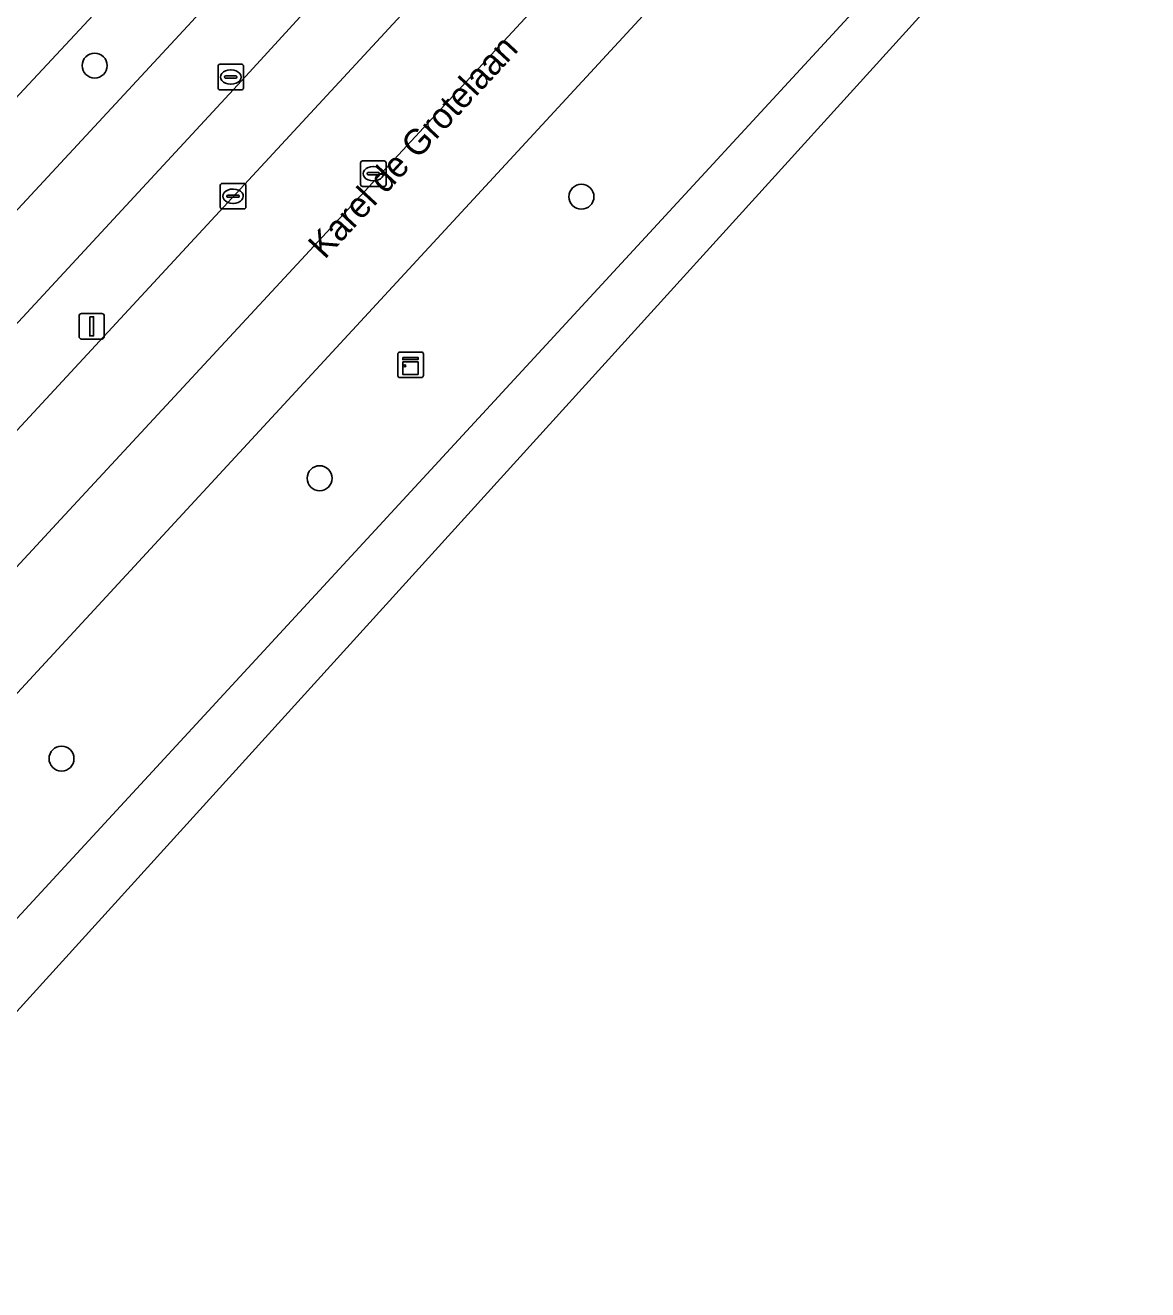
# Model space of a CAD drawing. Extents: x 159039 to 160102, y 381214 to 382524.
# Drawn here: x 159946.85 to 159990.82, y 381984.84 to 382034.37 of the extents above; entities that cross this region are included whole.
import ezdxf

# ---------------------------------------------------------------- set-up
doc = ezdxf.new("R2010")
doc.units = 0
for name, color, linetype in [('IMGEO_Berm_groen', 7, 'Continuous'), ('IMGEO_Boom', 7, 'Continuous'), ('IMGEO_Fietspad_gesloten', 7, 'Continuous'), ('IMGEO_Kast', 7, 'Continuous'), ('IMGEO_Kolk', 7, 'Continuous'), ('IMGEO_Lichtmast', 7, 'Continuous'), ('IMGEO_Openbare_ruimte_label', 7, 'Continuous'), ('IMGEO_Rijbaan_regionaal_gesloten', 7, 'Continuous'), ('IMGEO_Rioolput', 7, 'Continuous'), ('IMGEO_Voetpad_open', 7, 'Continuous')]:
    doc.layers.add(name, color=color, linetype=linetype)

msp = doc.modelspace()

# ---------------------------------------------------------------- linework, layer by layer
at = {"layer": 'IMGEO_Berm_groen'}
for points in [[(160036.339, 382105.431), (159932.14, 381992.638)], [(159872.226, 381917.285), (159889.261, 381936.647), (159908.644, 381958.347), (159911.309, 381961.236), (160037.041, 382097.494), (160041.888, 382102.515)], [(159990.033, 382078.408), (159950.77, 382036.137), (159933.766, 382017.908), (159919.342, 382002.234), (159917.282, 382000), (159900.725, 381982.047), (159902.578, 381980.245), (159907.093, 381985.094), (159918.003, 381996.384), (159953.368, 382034.515)], [(159980.23, 382059.424), (159955.481, 382032.38), (159920.98, 381995.102), (159909.831, 381983.545), (159907.161, 381980.868), (159904.557, 381978.257), (159904.161, 381977.835), (159903.766, 381977.413), (159902.248, 381975.962), (159903.088, 381975.101), (159904.589, 381976.487), (159915.267, 381986.291), (159923.523, 381993.909)], [(159927.258, 381997.699), (159978.731, 382053.321)]]:
    msp.add_lwpolyline(points, dxfattribs=at)
at = {"layer": 'IMGEO_Boom'}
for centre in [(159949.565, 382032.79), (159968.636, 382027.653), (159958.376, 382016.625), (159948.266, 382005.64)]:
    msp.add_circle(centre, 0.489, dxfattribs=at)
at = {"layer": 'IMGEO_Fietspad_gesloten'}
for points in [[(160031.184, 382122.755), (159998.124, 382086.853), (159997.111, 382086.011), (159989.668, 382076.046), (159983.09, 382067.55), (159979.985, 382063.825), (159976.515, 382059.946), (159953.368, 382034.515), (159918.003, 381996.384), (159907.093, 381985.094), (159902.578, 381980.245), (159898.248, 381975.594), (159887.593, 381964.744), (159883.554, 381960.705), (159881.67, 381958.927), (159861.368, 381938.178), (159856.477, 381933.228)], [(159884.766, 381958.256), (159889.154, 381962.892), (159899.911, 381973.728), (159902.248, 381975.962), (159903.766, 381977.413), (159904.161, 381977.835), (159904.557, 381978.257), (159907.161, 381980.868), (159909.831, 381983.545), (159920.98, 381995.102), (159955.481, 382032.38), (159980.23, 382059.424)]]:
    msp.add_lwpolyline(points, dxfattribs=at)
at = {"layer": 'IMGEO_Kast'}
for p, q in [((159961.442, 382020.639), (159961.442, 382021.48)), ((159961.442, 382021.48), (159961.442, 382020.639)), ((159961.517, 382021.564), (159962.358, 382021.564)), ((159962.358, 382021.564), (159961.517, 382021.564)), ((159962.442, 382021.489), (159962.442, 382020.648)), ((159962.442, 382020.648), (159962.442, 382021.489)), ((159962.367, 382020.564), (159961.526, 382020.564)), ((159961.526, 382020.564), (159962.367, 382020.564))]:
    msp.add_line(p, q, dxfattribs=at)
for points in [[(159961.637, 382021.354), (159962.237, 382021.354), (159962.237, 382021.269), (159961.637, 382021.269), (159961.637, 382021.354)], [(159961.637, 382021.179), (159962.237, 382021.179), (159962.237, 382020.69), (159961.637, 382020.69), (159961.637, 382021.179)]]:
    msp.add_lwpolyline(points, dxfattribs=at)
msp.add_circle((159961.721, 382021.028), 0.0377, dxfattribs=at)
for centre, start, end in [((159961.52, 382021.486), 92.4484, 184.2845), ((159961.52, 382021.486), 92.4484, 184.2845), ((159962.364, 382021.486), 2.4484, 94.2845), ((159962.364, 382021.486), 2.4484, 94.2845), ((159961.52, 382020.642), 182.4484, 274.2845), ((159961.52, 382020.642), 182.4484, 274.2845), ((159962.364, 382020.642), 272.4484, 4.2845), ((159962.364, 382020.642), 272.4484, 4.2845)]:
    msp.add_arc(centre, 0.0779, start, end, dxfattribs=at)
at = {"layer": 'IMGEO_Kolk'}
for p, q in [((159954.487, 382027.246), (159954.487, 382028.098)), ((159954.562, 382028.172), (159955.414, 382028.172)), ((159954.975, 382027.952), (159955, 382027.952)), ((159955.488, 382028.098), (159955.488, 382027.246)), ((159954.746, 382027.666), (159954.746, 382027.678)), ((159955.184, 382027.629), (159954.786, 382027.629)), ((159954.789, 382027.715), (159955.187, 382027.715)), ((159954.998, 382027.392), (159954.973, 382027.392)), ((159955.23, 382027.678), (159955.23, 382027.666)), ((159955.414, 382027.172), (159954.562, 382027.172))]:
    msp.add_line(p, q, dxfattribs=at)
for points in [[(159954.487, 382027.246), (159954.487, 382028.098)], [(159954.562, 382028.172), (159955.414, 382028.172)], [(159955.488, 382028.098), (159955.488, 382027.246)], [(159955.414, 382027.172), (159954.562, 382027.172)]]:
    msp.add_lwpolyline(points, dxfattribs=at)
for centre, radius, start, end in [((159954.564, 382028.096), 0.0765, 91.552, 178.448), ((159954.564, 382028.096), 0.0765, 91.552, 178.448), ((159955.412, 382028.096), 0.0765, 1.552, 88.448), ((159955.412, 382028.096), 0.0765, 1.552, 88.448), ((159954.564, 382027.248), 0.0765, 181.552, 268.448), ((159954.564, 382027.248), 0.0765, 181.552, 268.448), ((159954.786, 382027.675), 0.0403, 85.8775, 175.7526), ((159954.783, 382027.665), 0.0366, 178.938, 274.7102), ((159955.187, 382027.672), 0.043, 264.8664, 352.4533), ((159955.191, 382027.677), 0.0386, 1.7309, 96.639), ((159955.412, 382027.248), 0.0765, 271.552, 358.448), ((159955.412, 382027.248), 0.0765, 271.552, 358.448)]:
    msp.add_arc(centre, radius, start, end, dxfattribs=at)
for centre, major_axis, ratio, start_param, end_param in [((159954.974, 382027.672), (-0.387, 0.002), 0.722429, 4.712389, 7.853982), ((159954.999, 382027.672), (-0.39, 0.002), 0.717154, 1.570796, 4.712389)]:
    msp.add_ellipse(centre, major_axis=major_axis, ratio=ratio, start_param=start_param, end_param=end_param, dxfattribs=at)
at = {"layer": 'IMGEO_Lichtmast'}
for p, q in [((159948.952, 382022.176), (159948.952, 382022.976)), ((159948.952, 382022.976), (159948.952, 382022.176)), ((159949.052, 382023.076), (159949.842, 382023.076)), ((159949.842, 382023.076), (159949.052, 382023.076)), ((159949.942, 382022.976), (159949.942, 382022.176)), ((159949.942, 382022.176), (159949.942, 382022.976)), ((159949.842, 382022.076), (159949.052, 382022.076)), ((159949.052, 382022.076), (159949.842, 382022.076))]:
    msp.add_line(p, q, dxfattribs=at)
msp.add_lwpolyline([(159949.372, 382022.951), (159949.522, 382022.951), (159949.522, 382022.201), (159949.372, 382022.201), (159949.372, 382022.951)], dxfattribs=at)
for centre, start, end in [((159949.052, 382022.976), 90, 180), ((159949.052, 382022.976), 90, 180), ((159949.842, 382022.976), 0, 90), ((159949.842, 382022.976), 360, 90), ((159949.052, 382022.176), 180, 270), ((159949.052, 382022.176), 180, 270), ((159949.842, 382022.176), 270, 0), ((159949.842, 382022.176), 270, 0)]:
    msp.add_arc(centre, 0.1, start, end, dxfattribs=at)
at = {"layer": 'IMGEO_Rijbaan_regionaal_gesloten'}
for points in [[(159863.621, 381925.29), (159892.348, 381955.101), (159902.631, 381965.986), (159916.205, 381980.354), (159948.066, 382014.844), (159980.312, 382049.642), (160004.13, 382075.818), (160023.37, 382096.527), (160030.835, 382104.457), (160035.49, 382109.654), (160040.107, 382115.62), (160043.032, 382120.201), (160047.957, 382130.21), (160049.7, 382134.405), (160051.027, 382138.476)], [(160054.181, 382135.339), (160051.027, 382138.476), (160049.7, 382134.405), (160047.957, 382130.21), (160043.032, 382120.201), (160040.107, 382115.62), (160035.49, 382109.654), (160030.835, 382104.457), (160023.37, 382096.527), (160004.13, 382075.818), (159980.312, 382049.642), (159948.066, 382014.844), (159916.205, 381980.354), (159902.631, 381965.986), (159892.348, 381955.101), (159863.621, 381925.29), (159866.19, 381922.846), (159876.751, 381933.709), (159905.338, 381963.421), (159908.385, 381966.588), (159925.477, 381984.721), (159925.653, 381984.949)], [(160039.003, 382120.416), (160035.849, 382115.919), (160030.07, 382108.913), (160019.881, 382097.88), (160019.807, 382097.799), (159984.869, 382059.983), (159978.731, 382053.321), (159927.258, 381997.699)], [(159873.9, 381915.731), (160018.218, 382074.759), (160045.107, 382104.389), (160048.445, 382108.34)], [(159932.14, 381992.638), (160036.339, 382105.431)], [(160041.888, 382102.515), (160037.041, 382097.494), (159911.309, 381961.236), (159908.644, 381958.347), (159889.261, 381936.647), (159872.226, 381917.285), (159873.9, 381915.731)]]:
    msp.add_lwpolyline(points, dxfattribs=at)
at = {"layer": 'IMGEO_Rioolput'}
for p, q in [((159954.397, 382031.914), (159954.397, 382032.766)), ((159954.472, 382032.84), (159955.324, 382032.84)), ((159955.398, 382032.766), (159955.398, 382031.914)), ((159954.656, 382032.334), (159954.656, 382032.346)), ((159955.094, 382032.297), (159954.696, 382032.297)), ((159954.699, 382032.383), (159955.097, 382032.383)), ((159954.885, 382032.62), (159954.91, 382032.62)), ((159955.14, 382032.346), (159955.14, 382032.334)), ((159955.324, 382031.84), (159954.472, 382031.84)), ((159954.908, 382032.06), (159954.883, 382032.06)), ((159959.981, 382028.128), (159959.981, 382028.98)), ((159960.056, 382029.054), (159960.908, 382029.054)), ((159960.469, 382028.834), (159960.494, 382028.834)), ((159960.982, 382028.98), (159960.982, 382028.128)), ((159960.24, 382028.548), (159960.24, 382028.56)), ((159960.678, 382028.511), (159960.28, 382028.511)), ((159960.283, 382028.597), (159960.681, 382028.597)), ((159960.492, 382028.274), (159960.467, 382028.274)), ((159960.724, 382028.56), (159960.724, 382028.548)), ((159960.908, 382028.054), (159960.056, 382028.054))]:
    msp.add_line(p, q, dxfattribs=at)
for points in [[(159954.397, 382031.914), (159954.397, 382032.766)], [(159954.472, 382032.84), (159955.324, 382032.84)], [(159955.398, 382032.766), (159955.398, 382031.914)], [(159955.324, 382031.84), (159954.472, 382031.84)], [(159959.981, 382028.128), (159959.981, 382028.98)], [(159960.056, 382029.054), (159960.908, 382029.054)], [(159960.982, 382028.98), (159960.982, 382028.128)], [(159960.908, 382028.054), (159960.056, 382028.054)]]:
    msp.add_lwpolyline(points, dxfattribs=at)
for centre, radius, start, end in [((159954.474, 382032.764), 0.0765, 91.552, 178.448), ((159954.474, 382032.764), 0.0765, 91.552, 178.448), ((159955.322, 382032.764), 0.0765, 1.552, 88.448), ((159955.322, 382032.764), 0.0765, 1.552, 88.448), ((159954.696, 382032.343), 0.0403, 85.8775, 175.7526), ((159954.693, 382032.333), 0.0366, 178.938, 274.7102), ((159955.097, 382032.34), 0.043, 264.8664, 352.4533), ((159955.101, 382032.345), 0.0386, 1.7309, 96.639), ((159954.474, 382031.916), 0.0765, 181.552, 268.448), ((159954.474, 382031.916), 0.0765, 181.552, 268.448), ((159955.322, 382031.916), 0.0765, 271.552, 358.448), ((159955.322, 382031.916), 0.0765, 271.552, 358.448), ((159960.058, 382028.978), 0.0765, 91.552, 178.448), ((159960.058, 382028.978), 0.0765, 91.552, 178.448), ((159960.906, 382028.978), 0.0765, 1.552, 88.448), ((159960.906, 382028.978), 0.0765, 1.552, 88.448), ((159960.28, 382028.557), 0.0403, 85.8775, 175.7526), ((159960.277, 382028.547), 0.0366, 178.938, 274.7102), ((159960.681, 382028.554), 0.043, 264.8664, 352.4533), ((159960.685, 382028.559), 0.0386, 1.7309, 96.639), ((159960.058, 382028.13), 0.0765, 181.552, 268.448), ((159960.058, 382028.13), 0.0765, 181.552, 268.448), ((159960.906, 382028.13), 0.0765, 271.552, 358.448), ((159960.906, 382028.13), 0.0765, 271.552, 358.448)]:
    msp.add_arc(centre, radius, start, end, dxfattribs=at)
for centre, major_axis, ratio, start_param, end_param in [((159954.884, 382032.34), (-0.387, 0.002), 0.722429, 4.712389, 7.853982), ((159954.909, 382032.34), (-0.39, 0.002), 0.717154, 1.570796, 4.712389), ((159960.468, 382028.554), (-0.387, 0.002), 0.722429, 4.712389, 7.853982), ((159960.493, 382028.554), (-0.39, 0.002), 0.717154, 1.570796, 4.712389)]:
    msp.add_ellipse(centre, major_axis=major_axis, ratio=ratio, start_param=start_param, end_param=end_param, dxfattribs=at)
at = {"layer": 'IMGEO_Voetpad_open'}
msp.add_lwpolyline([(159933.766, 382017.908), (159950.77, 382036.137), (159990.033, 382078.408)], dxfattribs=at)

# ---------------------------------------------------------------- texts
at = {"layer": 'IMGEO_Openbare_ruimte_label'}
msp.add_text('Karel de Grotelaan', height=1, rotation=47.1481, dxfattribs=at).set_placement((159958.577, 382025.167))

doc.saveas('drawing.dxf')
